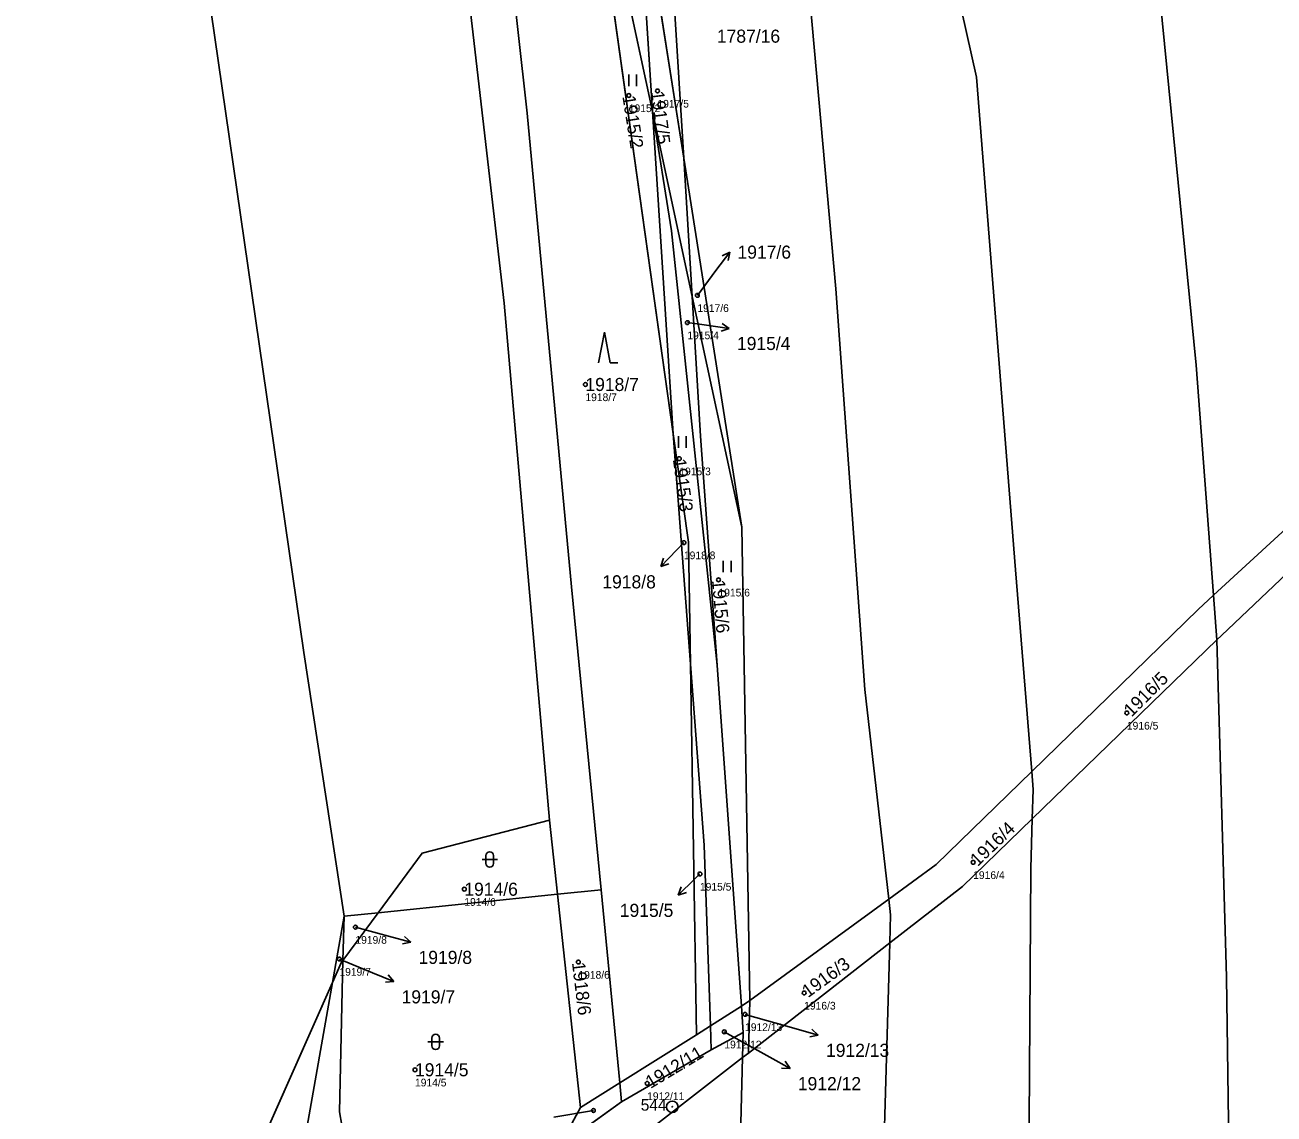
# Model space of a CAD drawing. Extents: x -762274 to -759271, y -1061928 to -1059060.
# Drawn here: x -761021.1 to -760858.9, y -1061350.8 to -1061209.3 of the extents above; entities that cross this region are included whole.
import ezdxf

# ---------------------------------------------------------------- set-up
doc = ezdxf.new("R2010")
doc.units = 0
for name, color, linetype in [('Definiční body', 7, 'Continuous'), ('Hranice parcel', 7, 'Continuous'), ('Parcelní čísla', 7, 'Continuous'), ('Polygon parcely', 7, 'Continuous'), ('Pop  PČ popisy', 7, 'Continuous'), ('Značky bodu BP', 7, 'Continuous'), ('Značky kultur', 7, 'Continuous')]:
    doc.layers.add(name, color=color, linetype=linetype)

msp = doc.modelspace()

# ---------------------------------------------------------------- linework, layer by layer
at = {"layer": 'Definiční body'}
for centre in [(-760942.69, -1061218.46), (-760938.97, -1061217.87), (-760933.78, -1061244.44), (-760935.08, -1061247.98), (-760948.33, -1061256.02), (-760936.13, -1061265.66), (-760935.53, -1061276.57), (-760931.04, -1061281.41), (-760877.98, -1061298.71), (-760897.95, -1061318.13), (-760933.45, -1061319.64), (-760964.06, -1061321.62), (-760978.21, -1061326.55), (-760980.29, -1061330.7), (-760949.24, -1061331.09), (-760919.91, -1061335.1), (-760927.59, -1061337.89), (-760930.28, -1061340.15), (-760970.47, -1061345.09), (-760940.31, -1061346.86), (-760947.29, -1061350.38)]:
    msp.add_circle(centre, 0.25, dxfattribs=at)
at = {"layer": 'Hranice parcel'}
for p, q in [((-760947.93, -1061183.93), (-760936.92, -1061262.43)), ((-760939.62, -1061220.55), (-760946.86, -1061186.84)), ((-760941.77, -1061187.01), (-760935.55, -1061226.62)), ((-760939.62, -1061220.55), (-760940.71, -1061203.6)), ((-760936.92, -1061262.43), (-760939.62, -1061220.55)), ((-760934.46, -1061244.57), (-760939.62, -1061220.55)), ((-760934.46, -1061244.57), (-760935.55, -1061226.62)), ((-760935.55, -1061226.62), (-760928.02, -1061274.55)), ((-760928.02, -1061274.55), (-760934.46, -1061244.57)), ((-760934.68, -1061292.36), (-760936.92, -1061262.43)), ((-760928.02, -1061274.55), (-760926.95, -1061336.09)), ((-760866.29, -1061289.23), (-760866.73, -1061283.42)), ((-760866.29, -1061289.23), (-760890.27, -1061312.46)), ((-760934.68, -1061292.36), (-760933.89, -1061340.55)), ((-760928.06, -1061336.8), (-760931.19, -1061292.51)), ((-760951.94, -1061322.28), (-760952.98, -1061312.63)), ((-760951.94, -1061322.28), (-760975.25, -1061324.68)), ((-760951.94, -1061322.28), (-760946.27, -1061321.7)), ((-760948.95, -1061349.98), (-760951.94, -1061322.28)), ((-760943.86, -1061346.8), (-760946.27, -1061321.7)), ((-760926.95, -1061336.09), (-760908.9, -1061322.9)), ((-760981.2, -1061333.75), (-760979.69, -1061325.13)), ((-760975.25, -1061324.68), (-760979.83, -1061330.88)), ((-760979.83, -1061330.88), (-760979.69, -1061325.13)), ((-760979.69, -1061325.13), (-760975.25, -1061324.68)), ((-760908.78, -1061328.6), (-760927.15, -1061342.91)), ((-760981.2, -1061333.75), (-760996.18, -1061367.52)), ((-760928.06, -1061336.8), (-760932.09, -1061339.39)), ((-760926.95, -1061336.09), (-760928.06, -1061336.8)), ((-760927.82, -1061340.25), (-760928.06, -1061336.8)), ((-760927.15, -1061342.91), (-760926.95, -1061336.09)), ((-760932.09, -1061339.39), (-760933.89, -1061340.55)), ((-760931.98, -1061342.5), (-760932.09, -1061339.39)), ((-760933.89, -1061340.55), (-760943.86, -1061346.8)), ((-760927.82, -1061340.25), (-760931.98, -1061342.5)), ((-760927.9, -1061343.5), (-760927.82, -1061340.25)), ((-760931.98, -1061342.5), (-760943.63, -1061349.25)), ((-760927.15, -1061342.91), (-760927.9, -1061343.5)), ((-760943.86, -1061346.8), (-760948.95, -1061349.98)), ((-760943.63, -1061349.25), (-760943.86, -1061346.8)), ((-760943.63, -1061349.25), (-760953.64, -1061356.43))]:
    msp.add_line(p, q, dxfattribs=at)
for points in [[(-760890.35, -1061306.32), (-760892.44, -1061280.13), (-760897.53, -1061216.07), (-760911.73, -1061152.58), (-760926.08, -1061083.75), (-760942.35, -1061010.87), (-760947.65, -1060984.26), (-760955.08, -1060950.65), (-760965.25, -1060904.09), (-760969.67, -1060885.8), (-760971.51, -1060874.97), (-760972.21, -1060868.67)], [(-760945.54, -1060870.22), (-760936.38, -1060910.34), (-760933.42, -1060923.84), (-760929.11, -1060942.55), (-760921.61, -1060976.18), (-760904.15, -1061056.84), (-760881.79, -1061160.14), (-760874.87, -1061193.7), (-760868.97, -1061253.52), (-760866.73, -1061283.42)], [(-760908.9, -1061322.9), (-760912.01, -1061295.65), (-760915.81, -1061243.58), (-760919.42, -1061202.95), (-760927.39, -1061158.43), (-760935.69, -1061112.04), (-760943.19, -1061071.72), (-760948.02, -1061048.74), (-760957.68, -1061005.58), (-760964.95, -1060975.59), (-760970.82, -1060950.2), (-760983.51, -1060897.22)], [(-760979.3, -1061086.44), (-760968.45, -1061162.51), (-760958.89, -1061245.44), (-760952.98, -1061312.63)], [(-760979.69, -1061325.13), (-760984.93, -1061290.84), (-760997.48, -1061203.99), (-760998.23, -1061196.21), (-761005.86, -1061140.55), (-761011.48, -1061104.61), (-761013.49, -1061094.27)], [(-760946.27, -1061321.7), (-760950.14, -1061282.3), (-760955.89, -1061220.77), (-760965.48, -1061134.87)], [(-760938.38, -1061196.15), (-760936.82, -1061205.67), (-760935.55, -1061226.62)], [(-760931.19, -1061292.51), (-760937.13, -1061236.04), (-760939.62, -1061220.55)], [(-760866.73, -1061283.42), (-760823.18, -1061243.41), (-760798.88, -1061223.44)], [(-760798.41, -1061227.73), (-760820.64, -1061245.9), (-760865.7, -1061288.66), (-760866.29, -1061289.23)], [(-760931.19, -1061292.51), (-760933.36, -1061262.72), (-760934.46, -1061244.57)], [(-760936.92, -1061262.43), (-760934.94, -1061276.52), (-760934.68, -1061292.36)], [(-760890.35, -1061306.32), (-760868.73, -1061285.26), (-760866.73, -1061283.42)], [(-760866.29, -1061289.23), (-760865.06, -1061333.07), (-760864.61, -1061364.37), (-760862.68, -1061411.18), (-760860.75, -1061468.67), (-760860.18, -1061493.61), (-760859.73, -1061534.97), (-760859.16, -1061573.87), (-760861.77, -1061606.51), (-760866.09, -1061673.58), (-760866.54, -1061687.89), (-760861.66, -1061750.1), (-760856.1, -1061806.85), (-760846.72, -1061890.13)], [(-760934.68, -1061292.36), (-760932.92, -1061315.88), (-760932.09, -1061339.39)], [(-760908.9, -1061322.9), (-760902.78, -1061318.43), (-760890.35, -1061306.32)], [(-760890.27, -1061312.46), (-760890.16, -1061308.67), (-760890.35, -1061306.32)], [(-760952.98, -1061312.63), (-760969.54, -1061316.92), (-760975.25, -1061324.68)], [(-760890.27, -1061312.46), (-760899.34, -1061321.25), (-760908.78, -1061328.6)], [(-760882.38, -1061886.92), (-760884.79, -1061868.12), (-760887.73, -1061837.8), (-760894.29, -1061775.76), (-760899.52, -1061729.46), (-760901.35, -1061690.98), (-760902.01, -1061673.96), (-760901.58, -1061663.69), (-760900.4, -1061646.82), (-760897.67, -1061597.03), (-760894.87, -1061548.83), (-760893.11, -1061510.14), (-760892, -1061491.24), (-760890.97, -1061397.86), (-760890.45, -1061318.94), (-760890.27, -1061312.46)], [(-760908.78, -1061328.6), (-760908.67, -1061324.95), (-760908.9, -1061322.9)], [(-760905.62, -1061888.04), (-760908.45, -1061862.52), (-760914.33, -1061806.17), (-760919.75, -1061759.1), (-760923.26, -1061719.55), (-760924.88, -1061704.52), (-760924.24, -1061685.33), (-760922.74, -1061654.96), (-760920.9, -1061635.04), (-760916.82, -1061583.83), (-760914.97, -1061553.72), (-760913.36, -1061533.58), (-760913.42, -1061514.13), (-760912.44, -1061471.62), (-760911.57, -1061442.59), (-760910.13, -1061374.84), (-760908.78, -1061328.6)], [(-760979.83, -1061330.88), (-760980.07, -1061331.21), (-760981.2, -1061333.75)], [(-760976.84, -1061373.97), (-760976.5, -1061372.72), (-760979.99, -1061352.27), (-760980.29, -1061350.55), (-760979.83, -1061330.88)], [(-760987.46, -1061371.37), (-760984.72, -1061353.89), (-760981.2, -1061333.75)], [(-760927.9, -1061343.5), (-760947.78, -1061358.98), (-760969.67, -1061381.35), (-760984.57, -1061410.4)], [(-760926.54, -1061889.19), (-760930.83, -1061842.24), (-760939.71, -1061752.22), (-760940.06, -1061738.55), (-760941.79, -1061668.59), (-760937.75, -1061623.25), (-760935.21, -1061584.1), (-760931.99, -1061535.71), (-760930.95, -1061495.31), (-760929.2, -1061417.16), (-760928.74, -1061375.92), (-760927.9, -1061343.5)], [(-760948.95, -1061349.98), (-760951.22, -1061354.16), (-760953.64, -1061356.43)]]:
    msp.add_lwpolyline(points, dxfattribs=at)
at = {"layer": 'Polygon parcely'}
for points in [[(-760935.69, -1061112.04), (-760943.19, -1061071.72), (-760948.02, -1061048.74), (-760957.68, -1061005.58), (-760964.95, -1060975.59), (-760970.82, -1060950.2), (-760983.51, -1060897.22), (-760995.62, -1060913.2), (-760993.62, -1060944.12), (-760989.03, -1060960.11), (-760960.89, -1061058.59), (-760944.88, -1061156.57), (-760938.38, -1061196.15), (-760936.82, -1061205.67), (-760935.55, -1061226.62), (-760928.02, -1061274.55), (-760926.95, -1061336.09), (-760908.9, -1061322.9), (-760912.01, -1061295.65), (-760915.81, -1061243.58), (-760919.42, -1061202.95), (-760927.39, -1061158.43)], [(-760979.3, -1061086.44), (-761013.49, -1061094.27), (-761011.48, -1061104.61), (-761005.86, -1061140.55), (-760998.23, -1061196.21), (-760997.48, -1061203.99), (-760984.93, -1061290.84), (-760979.69, -1061325.13), (-760975.25, -1061324.68), (-760969.54, -1061316.92), (-760952.98, -1061312.63), (-760958.89, -1061245.44), (-760968.45, -1061162.51)], [(-760946.27, -1061321.7), (-760950.14, -1061282.3), (-760955.89, -1061220.77), (-760965.48, -1061134.87), (-760969.31, -1061105.76), (-760971.24, -1061090.3), (-760979.3, -1061086.44), (-760968.45, -1061162.51), (-760958.89, -1061245.44), (-760952.98, -1061312.63), (-760951.94, -1061322.28)], [(-761013.49, -1061094.27), (-761032.12, -1061098.53), (-761072.28, -1061108.86), (-761060.03, -1061153.58), (-761049.54, -1061195.55), (-761045.9, -1061220.51), (-761044.59, -1061281.72), (-761042.06, -1061339.53), (-761040.73, -1061370.04), (-761040.35, -1061388.86), (-761039.74, -1061412.76), (-761041.03, -1061426.91), (-761035.73, -1061422.66), (-760996.18, -1061367.52), (-760981.2, -1061333.75), (-760979.69, -1061325.13), (-760984.93, -1061290.84), (-760997.48, -1061203.99), (-760998.23, -1061196.21), (-761005.86, -1061140.55), (-761011.48, -1061104.61)], [(-760934.68, -1061292.36), (-760936.92, -1061262.43), (-760947.93, -1061183.93), (-760952.99, -1061170.13), (-760962.15, -1061143.5), (-760965.48, -1061134.87), (-760955.89, -1061220.77), (-760950.14, -1061282.3), (-760946.27, -1061321.7), (-760943.86, -1061346.8), (-760933.89, -1061340.55)], [(-760934.46, -1061244.57), (-760935.55, -1061226.62), (-760941.77, -1061187.01), (-760947.42, -1061171.8), (-760940.71, -1061203.6), (-760939.62, -1061220.55)], [(-760939.62, -1061220.55), (-760946.86, -1061186.84), (-760947.93, -1061183.93), (-760936.92, -1061262.43)], [(-760939.62, -1061220.55), (-760940.71, -1061203.6), (-760946.86, -1061186.84)], [(-760935.55, -1061226.62), (-760936.82, -1061205.67), (-760938.38, -1061196.15), (-760941.77, -1061187.01)], [(-760928.06, -1061336.8), (-760931.19, -1061292.51), (-760937.13, -1061236.04), (-760939.62, -1061220.55), (-760936.92, -1061262.43), (-760934.94, -1061276.52), (-760934.68, -1061292.36), (-760932.92, -1061315.88), (-760932.09, -1061339.39)], [(-760933.36, -1061262.72), (-760934.46, -1061244.57), (-760939.62, -1061220.55), (-760937.13, -1061236.04), (-760931.19, -1061292.51)], [(-760798.41, -1061227.73), (-760798.88, -1061223.44), (-760823.18, -1061243.41), (-760866.73, -1061283.42), (-760866.29, -1061289.23), (-760865.7, -1061288.66), (-760820.64, -1061245.9)], [(-760928.02, -1061274.55), (-760935.55, -1061226.62), (-760934.46, -1061244.57)], [(-760928.02, -1061274.55), (-760934.46, -1061244.57), (-760933.36, -1061262.72), (-760931.19, -1061292.51), (-760928.06, -1061336.8), (-760926.95, -1061336.09)], [(-760934.68, -1061292.36), (-760934.94, -1061276.52), (-760936.92, -1061262.43)], [(-760866.29, -1061289.23), (-760866.73, -1061283.42), (-760868.73, -1061285.26), (-760890.35, -1061306.32), (-760890.16, -1061308.67), (-760890.27, -1061312.46)], [(-760933.89, -1061340.55), (-760932.09, -1061339.39), (-760932.92, -1061315.88), (-760934.68, -1061292.36)], [(-760890.16, -1061308.67), (-760890.35, -1061306.32), (-760902.78, -1061318.43), (-760908.9, -1061322.9), (-760908.67, -1061324.95), (-760908.78, -1061328.6), (-760899.34, -1061321.25), (-760890.27, -1061312.46)], [(-760969.54, -1061316.92), (-760975.25, -1061324.68), (-760951.94, -1061322.28), (-760952.98, -1061312.63)], [(-760951.94, -1061322.28), (-760975.25, -1061324.68), (-760979.83, -1061330.88), (-760980.29, -1061350.55), (-760979.99, -1061352.27), (-760976.5, -1061372.72), (-760976.84, -1061373.97), (-760976.76, -1061373.91), (-760957.17, -1061358.96), (-760953.64, -1061356.43), (-760951.22, -1061354.16), (-760948.95, -1061349.98)], [(-760943.86, -1061346.8), (-760946.27, -1061321.7), (-760951.94, -1061322.28), (-760948.95, -1061349.98)], [(-760908.67, -1061324.95), (-760908.9, -1061322.9), (-760926.95, -1061336.09), (-760927.15, -1061342.91), (-760908.78, -1061328.6)], [(-760979.69, -1061325.13), (-760981.2, -1061333.75), (-760980.07, -1061331.21), (-760979.83, -1061330.88)], [(-760979.83, -1061330.88), (-760975.25, -1061324.68), (-760979.69, -1061325.13)], [(-760976.84, -1061373.97), (-760976.5, -1061372.72), (-760979.99, -1061352.27), (-760980.29, -1061350.55), (-760979.83, -1061330.88), (-760980.07, -1061331.21), (-760981.2, -1061333.75), (-760984.72, -1061353.89), (-760987.46, -1061371.37), (-760978.57, -1061375.3)], [(-760984.72, -1061353.89), (-760981.2, -1061333.75), (-760996.18, -1061367.52), (-760987.46, -1061371.37)], [(-760928.06, -1061336.8), (-760932.09, -1061339.39), (-760931.98, -1061342.5), (-760927.82, -1061340.25)], [(-760926.95, -1061336.09), (-760928.06, -1061336.8), (-760927.82, -1061340.25), (-760927.9, -1061343.5), (-760927.15, -1061342.91)], [(-760933.89, -1061340.55), (-760943.86, -1061346.8), (-760943.63, -1061349.25), (-760931.98, -1061342.5), (-760932.09, -1061339.39)], [(-760943.63, -1061349.25), (-760953.64, -1061356.43), (-760975.31, -1061376.74), (-760980.28, -1061386.64), (-760983.55, -1061398.46), (-760984.57, -1061410.4), (-760969.67, -1061381.35), (-760947.78, -1061358.98), (-760927.9, -1061343.5), (-760927.82, -1061340.25), (-760931.98, -1061342.5)], [(-761002.51, -1061892.03), (-760926.54, -1061889.19), (-760930.83, -1061842.24), (-760939.71, -1061752.22), (-760940.06, -1061738.55), (-760941.79, -1061668.59), (-760937.75, -1061623.25), (-760935.21, -1061584.1), (-760931.99, -1061535.71), (-760930.95, -1061495.31), (-760929.2, -1061417.16), (-760928.74, -1061375.92), (-760927.9, -1061343.5), (-760947.78, -1061358.98), (-760969.67, -1061381.35), (-760984.57, -1061410.4), (-760988.08, -1061451.3), (-760991.76, -1061492.45), (-761002.76, -1061560.28), (-761006.53, -1061588.18), (-761012.97, -1061642.53), (-761013.74, -1061695.3), (-761009.96, -1061748.2), (-761004.08, -1061850.42)], [(-760943.86, -1061346.8), (-760948.95, -1061349.98), (-760951.22, -1061354.16), (-760953.64, -1061356.43), (-760943.63, -1061349.25)]]:
    msp.add_lwpolyline(points, close=True, dxfattribs=at)
for points in [[(-760942.35, -1061010.87), (-760926.08, -1061083.75), (-760911.73, -1061152.58), (-760897.53, -1061216.07), (-760892.44, -1061280.13), (-760890.35, -1061306.32), (-760868.73, -1061285.26), (-760866.73, -1061283.42), (-760868.97, -1061253.52), (-760874.87, -1061193.7), (-760881.79, -1061160.14), (-760904.15, -1061056.84), (-760921.61, -1060976.18)], [(-760921.61, -1060976.18), (-760904.15, -1061056.84), (-760881.79, -1061160.14), (-760874.87, -1061193.7), (-760868.97, -1061253.52), (-760866.73, -1061283.42), (-760823.18, -1061243.41), (-760798.88, -1061223.44), (-760805.24, -1061165.01), (-760813.48, -1061096.8), (-760817.31, -1061080.91), (-760838.91, -1060997.02)], [(-760948.02, -1061048.74), (-760943.19, -1061071.72), (-760935.69, -1061112.04), (-760927.39, -1061158.43), (-760919.42, -1061202.95), (-760915.81, -1061243.58), (-760912.01, -1061295.65), (-760908.9, -1061322.9), (-760902.78, -1061318.43), (-760890.35, -1061306.32), (-760892.44, -1061280.13), (-760897.53, -1061216.07), (-760911.73, -1061152.58), (-760926.08, -1061083.75), (-760942.35, -1061010.87)], [(-760784, -1061608.29), (-760787.04, -1061493.82), (-760786.7, -1061485.86), (-760791.56, -1061354.12), (-760793.94, -1061307.96), (-760794.95, -1061279.49), (-760797.44, -1061236.66), (-760798.41, -1061227.73), (-760820.64, -1061245.9), (-760865.7, -1061288.66), (-760866.29, -1061289.23), (-760865.06, -1061333.07), (-760864.61, -1061364.37), (-760862.68, -1061411.18), (-760860.75, -1061468.67), (-760860.18, -1061493.61), (-760859.73, -1061534.97)], [(-760859.73, -1061534.97), (-760860.18, -1061493.61), (-760860.75, -1061468.67), (-760862.68, -1061411.18), (-760864.61, -1061364.37), (-760865.06, -1061333.07), (-760866.29, -1061289.23), (-760890.27, -1061312.46), (-760890.45, -1061318.94), (-760890.97, -1061397.86), (-760892, -1061491.24), (-760893.11, -1061510.14)], [(-760893.11, -1061510.14), (-760892, -1061491.24), (-760890.97, -1061397.86), (-760890.45, -1061318.94), (-760890.27, -1061312.46), (-760899.34, -1061321.25), (-760908.78, -1061328.6), (-760910.13, -1061374.84), (-760911.57, -1061442.59), (-760912.44, -1061471.62), (-760913.42, -1061514.13)], [(-760913.42, -1061514.13), (-760912.44, -1061471.62), (-760911.57, -1061442.59), (-760910.13, -1061374.84), (-760908.78, -1061328.6), (-760927.15, -1061342.91), (-760927.9, -1061343.5), (-760928.74, -1061375.92), (-760929.2, -1061417.16), (-760930.95, -1061495.31), (-760931.99, -1061535.71)]]:
    msp.add_lwpolyline(points, dxfattribs=at)
at = {"layer": 'Pop  PČ popisy'}
for p, q in [((-760931.37, -1061241.22), (-760929.56, -1061238.82)), ((-760929.56, -1061238.82), (-760930.57, -1061239.32)), ((-760929.56, -1061238.82), (-760929.77, -1061239.92)), ((-760933.78, -1061244.44), (-760931.37, -1061241.22)), ((-760935.08, -1061247.98), (-760932.61, -1061248.31)), ((-760932.61, -1061248.31), (-760929.64, -1061248.73)), ((-760929.64, -1061248.73), (-760930.7, -1061249.08)), ((-760929.64, -1061248.73), (-760930.56, -1061248.09)), ((-760935.53, -1061276.57), (-760936.44, -1061277.52)), ((-760936.44, -1061277.52), (-760938.53, -1061279.68)), ((-760938.53, -1061279.68), (-760938.19, -1061278.61)), ((-760938.53, -1061279.68), (-760937.47, -1061279.31)), ((-760934.11, -1061320.29), (-760936.27, -1061322.38)), ((-760933.45, -1061319.64), (-760934.11, -1061320.29)), ((-760936.27, -1061322.38), (-760935.9, -1061321.32)), ((-760936.27, -1061322.38), (-760935.2, -1061322.04)), ((-760978.21, -1061326.55), (-760973.91, -1061327.72)), ((-760973.91, -1061327.72), (-760971.01, -1061328.5)), ((-760971.01, -1061328.5), (-760972.11, -1061328.72)), ((-760971.01, -1061328.5), (-760971.85, -1061327.75)), ((-760980.29, -1061330.7), (-760975.98, -1061332.48)), ((-760975.98, -1061332.48), (-760973.2, -1061333.6)), ((-760973.2, -1061333.6), (-760974.31, -1061333.69)), ((-760973.2, -1061333.6), (-760973.94, -1061332.77)), ((-760927.59, -1061337.89), (-760920.96, -1061339.76)), ((-760930.28, -1061340.15), (-760924.35, -1061343.45)), ((-760920.96, -1061339.76), (-760918.08, -1061340.59)), ((-760918.08, -1061340.59), (-760918.9, -1061339.83)), ((-760918.08, -1061340.59), (-760919.18, -1061340.79)), ((-760924.35, -1061343.45), (-760921.72, -1061344.91)), ((-760921.72, -1061344.91), (-760922.84, -1061344.86)), ((-760921.72, -1061344.91), (-760922.36, -1061343.98)), ((-760947.29, -1061350.38), (-760952.45, -1061351.24))]:
    msp.add_line(p, q, dxfattribs=at)
at = {"layer": 'Značky bodu BP'}
for radius in [0.75, 0.03]:
    msp.add_circle((-760937.04, -1061349.9), radius, dxfattribs=at)
at = {"layer": 'Značky kultur'}
for p, q in [((-760942.69, -1061217.25), (-760942.69, -1061215.75)), ((-760941.69, -1061217.25), (-760941.69, -1061215.75)), ((-760945.87, -1061249.22), (-760946.62, -1061253.22)), ((-760945.12, -1061253.22), (-760945.87, -1061249.22)), ((-760945.12, -1061253.22), (-760944.12, -1061253.22)), ((-760936.23, -1061264.24), (-760936.23, -1061262.74)), ((-760935.23, -1061264.24), (-760935.23, -1061262.74)), ((-760930.41, -1061280.43), (-760930.41, -1061278.93)), ((-760929.41, -1061280.43), (-760929.41, -1061278.93)), ((-760961.26, -1061317.26), (-760961.26, -1061318.26)), ((-760960.26, -1061318.26), (-760960.26, -1061317.26)), ((-760961.76, -1061317.76), (-760959.76, -1061317.76)), ((-760968.78, -1061341.47), (-760966.78, -1061341.47)), ((-760968.28, -1061340.97), (-760968.28, -1061341.97)), ((-760967.28, -1061341.97), (-760967.28, -1061340.97))]:
    msp.add_line(p, q, dxfattribs=at)
for centre, start, end in [((-760960.76, -1061317.26), 0, 180), ((-760960.76, -1061318.26), 180, 359.9879), ((-760967.78, -1061340.97), 0, 180), ((-760967.78, -1061341.97), 180, 359.9879)]:
    msp.add_arc(centre, 0.5, start, end, dxfattribs=at)

# ---------------------------------------------------------------- texts
at = {"layer": 'Definiční body'}
for s, p in [('1915/2', (-760942.69, -1061220.62)), ('1917/5', (-760938.97, -1061220.03)), ('1917/6', (-760933.78, -1061246.6)), ('1915/4', (-760935.08, -1061250.14)), ('1918/7', (-760948.33, -1061258.18)), ('1915/3', (-760936.13, -1061267.82)), ('1918/8', (-760935.53, -1061278.73)), ('1915/6', (-760931.04, -1061283.57)), ('1916/5', (-760877.98, -1061300.87)), ('1915/5', (-760933.45, -1061321.8)), ('1916/4', (-760897.95, -1061320.29)), ('1914/6', (-760964.06, -1061323.78)), ('1919/8', (-760978.21, -1061328.71)), ('1919/7', (-760980.29, -1061332.86)), ('1918/6', (-760949.24, -1061333.25)), ('1916/3', (-760919.91, -1061337.26)), ('1912/13', (-760927.59, -1061340.05)), ('1912/12', (-760930.28, -1061342.31)), ('1914/5', (-760970.47, -1061347.25)), ('1912/11', (-760940.31, -1061349.02))]:
    msp.add_text(s, height=1, dxfattribs=at).set_placement(p)
at = {"layer": 'Parcelní čísla'}
for s, p in [('1787/16', (-760931.25, -1061211.6)), ('1917/6', (-760928.57, -1061239.67)), ('1915/4', (-760928.64, -1061251.54)), ('1918/7', (-760948.33, -1061256.87)), ('1918/8', (-760946.13, -1061282.52)), ('1914/6', (-760964.06, -1061322.47)), ('1915/5', (-760943.86, -1061325.22)), ('1919/8', (-760970.01, -1061331.33)), ('1919/7', (-760972.21, -1061336.46)), ('1912/13', (-760917.07, -1061343.41)), ('1914/5', (-760970.47, -1061345.94)), ('1912/12', (-760920.73, -1061347.74))]:
    msp.add_text(s, height=1.7, dxfattribs=at).set_placement(p)
for s, rotation, p in [('1917/5', 277, (-760939.81, -1061217.97)), ('1915/2', 279, (-760943.53, -1061218.59)), ('1915/3', 278, (-760936.97, -1061265.78)), ('1915/6', 275, (-760931.89, -1061281.48)), ('1916/5', 45, (-760877.38, -1061299.31)), ('1916/4', 44, (-760897.36, -1061318.74)), ('1918/6', 277, (-760950.08, -1061331.19)), ('1916/3', 36, (-760919.41, -1061335.79)), ('1912/11', 31, (-760939.87, -1061347.59))]:
    msp.add_text(s, height=1.7, rotation=rotation, dxfattribs=at).set_placement(p)
at = {"layer": 'Značky bodu BP'}
msp.add_text('544', height=1.5, dxfattribs=at).set_placement((-760941.14, -1061350.4))

doc.saveas('drawing.dxf')
